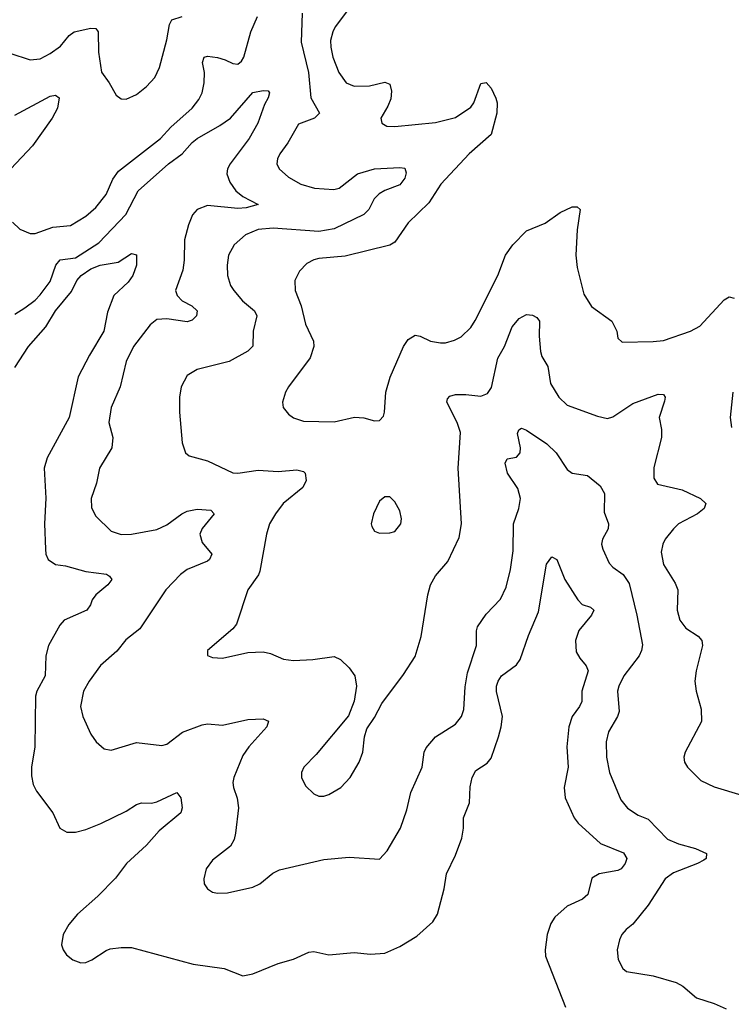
# Model space of a CAD drawing. Header units: inches. Extents: x 1694797 to 1849917, y 907313 to 1017959.
# Tile 434 of 656: x 1746789 to 1749598, y 1001635 to 1005518. Entities that reach past the tile are written whole.
import ezdxf

# ---------------------------------------------------------------- set-up
doc = ezdxf.new("R2010")
doc.units = ezdxf.units.IN
doc.header["$MEASUREMENT"] = 0
doc.layers.add('B7040', color=7, linetype='Continuous')

msp = doc.modelspace()

# ---------------------------------------------------------------- linework, layer by layer
at = {"layer": 'B7040', "color": 5}
for points, elevation in [([(1747903.6, 1005543.6), (1747899.8, 1005430), (1747929.1, 1005310), (1747938.4, 1005210), (1747973.1, 1005150), (1747952.4, 1005130), (1747890, 1005106.9), (1747847.1, 1005032.9), (1747816.1, 1004990), (1747806.3, 1004970), (1747804.2, 1004950), (1747814, 1004930), (1747850, 1004898), (1747899.3, 1004870), (1747953.4, 1004853.4), (1748029, 1004849), (1748050, 1004854.3), (1748122.7, 1004910), (1748190, 1004930.1), (1748290, 1004935.6), (1748310, 1004932.7), (1748314.5, 1004914.5), (1748310, 1004893.2), (1748290, 1004867.4), (1748230, 1004844.9), (1748208.1, 1004831.9), (1748188.7, 1004811.3), (1748167.7, 1004770), (1748147.2, 1004750), (1748030, 1004694.1), (1747970, 1004683.7), (1747790, 1004696.3), (1747730, 1004690.4), (1747681.1, 1004670), (1747636, 1004630), (1747613.8, 1004590), (1747607.9, 1004550), (1747609.1, 1004510), (1747621.5, 1004470), (1747634.9, 1004450), (1747669.2, 1004410), (1747715.6, 1004370), (1747725.5, 1004350), (1747711.3, 1004290), (1747709.2, 1004230.8), (1747690, 1004211.1), (1747616.3, 1004170), (1747490, 1004138.3), (1747450, 1004114.5), (1747427, 1004070), (1747420.3, 1004030), (1747419.5, 1003970), (1747430.4, 1003850), (1747444, 1003810), (1747458, 1003798), (1747530, 1003778.7), (1747630, 1003731.3), (1747650.2, 1003730.2), (1747730, 1003741.9), (1747810, 1003736.6), (1747883.4, 1003743.4), (1747910, 1003737), (1747916.5, 1003730), (1747919.4, 1003700.6), (1747906.5, 1003673.5), (1747829.1, 1003610), (1747798.6, 1003570), (1747775.8, 1003530), (1747763.2, 1003490), (1747736.7, 1003343.3), (1747731.2, 1003328.8), (1747690, 1003269.4), (1747645.3, 1003134.7), (1747630, 1003116), (1747531, 1003030), (1747531.1, 1003011.1), (1747550, 1003003), (1747590, 1003000.4), (1747690, 1003022), (1747750, 1003025.3), (1747779.2, 1003019.2), (1747830, 1002997), (1747870, 1002991.6), (1747945.6, 1002994.4), (1748030, 1003006.4), (1748055.4, 1002995.4), (1748090, 1002962), (1748112.4, 1002930), (1748118.7, 1002890), (1748108.9, 1002831.1), (1748086.7, 1002773.3), (1747959.9, 1002620.1), (1747910.7, 1002570), (1747901.6, 1002550), (1747901.6, 1002530), (1747916.7, 1002496.7), (1747950, 1002464.9), (1747970, 1002456.3), (1747990, 1002456.3), (1748010, 1002463), (1748057, 1002490), (1748093.3, 1002530), (1748129.6, 1002590), (1748143.6, 1002630), (1748149.6, 1002690.4), (1748158.9, 1002721.1), (1748190, 1002766.8), (1748218.8, 1002821.2), (1748304.6, 1002935.4), (1748350, 1003006.8), (1748374.5, 1003085.5), (1748400.3, 1003250), (1748410.7, 1003289.3), (1748430, 1003324.4), (1748478.6, 1003381.4), (1748523.6, 1003476.4), (1748533.6, 1003530), (1748520.4, 1003750), (1748528.5, 1003890), (1748515.8, 1003930), (1748475.1, 1004010), (1748477.4, 1004022.6), (1748486.7, 1004033.3), (1748510, 1004040.2), (1748550, 1004040.6), (1748610, 1004033.4), (1748636.2, 1004043.8), (1748651.7, 1004068.3), (1748675.9, 1004184.1), (1748703.4, 1004230), (1748732.6, 1004307.4), (1748760.5, 1004339.5), (1748790, 1004355.8), (1748813.6, 1004353.6), (1748830, 1004344.2), (1748840.8, 1004330), (1748839.2, 1004270), (1748845.3, 1004210), (1748850.2, 1004190.2), (1748873.8, 1004150), (1748883.8, 1004083.8), (1748917, 1004030), (1748950, 1003998), (1749070, 1003954.3), (1749110, 1003945.7), (1749130, 1003951.6), (1749210, 1004005), (1749310, 1004041.1), (1749330, 1004040.7), (1749336.4, 1004030), (1749334, 1004014), (1749312.9, 1003950), (1749322.4, 1003902.4), (1749322.2, 1003870), (1749291.7, 1003751.7), (1749292, 1003710), (1749307.1, 1003687.1), (1749403.8, 1003663.8), (1749477.1, 1003630), (1749497.1, 1003610), (1749490.5, 1003590), (1749464.9, 1003570), (1749390.3, 1003530), (1749370.3, 1003510), (1749337.7, 1003470), (1749327.7, 1003450), (1749321.8, 1003418.2), (1749330.2, 1003370), (1749376.4, 1003296.4), (1749386.5, 1003270), (1749385, 1003190), (1749394.7, 1003150), (1749418, 1003118), (1749467.6, 1003087.6), (1749482.3, 1003070), (1749484.2, 1003050), (1749459.7, 1002950), (1749454.3, 1002910), (1749459.6, 1002870), (1749478.9, 1002798.9), (1749480.3, 1002750), (1749416.3, 1002630), (1749410.6, 1002610), (1749413.4, 1002590), (1749424.9, 1002570), (1749478.2, 1002518.2), (1749530, 1002493.4), (1749639.9, 1002459.9)], 760), ([(1748079.7, 1005550), (1748034.8, 1005490), (1748024.6, 1005470), (1748016.5, 1005436.5), (1748016.9, 1005410), (1748025.6, 1005370), (1748049.5, 1005309.5), (1748077.6, 1005270), (1748110, 1005256.2), (1748170, 1005257.6), (1748230, 1005272.2), (1748250, 1005263.8), (1748256.9, 1005236.9), (1748254.3, 1005205.7), (1748242.7, 1005177.3), (1748214.4, 1005130), (1748219.1, 1005110), (1748239, 1005099), (1748270, 1005097.8), (1748430, 1005113.2), (1748510, 1005132.9), (1748570, 1005173), (1748582.3, 1005190), (1748610, 1005266.4), (1748630, 1005270.4), (1748650, 1005248.8), (1748668.9, 1005208.9), (1748673.4, 1005190), (1748672.2, 1005150), (1748650, 1005065.4), (1748563.8, 1004990), (1748451.6, 1004870), (1748403.7, 1004796.3), (1748322.6, 1004717.4), (1748270, 1004640.9), (1748250, 1004629.8), (1748074.1, 1004585.9), (1747970, 1004576.8), (1747950, 1004571), (1747923.1, 1004556.9), (1747893.5, 1004526.5), (1747875.3, 1004490), (1747876, 1004450), (1747900.2, 1004390), (1747917.5, 1004317.5), (1747948.8, 1004250), (1747950.3, 1004230), (1747935.2, 1004184.8), (1747850.4, 1004070), (1747838.4, 1004050), (1747826, 1004010), (1747828.8, 1003988.8), (1747850, 1003962), (1747870, 1003948.2), (1747910, 1003934.4), (1748030, 1003932), (1748110.4, 1003950.4), (1748148.1, 1003948.1), (1748190, 1003936), (1748210, 1003938), (1748225.2, 1003954.8), (1748229.2, 1003970), (1748234, 1004050), (1748250.9, 1004109.1), (1748303.9, 1004230), (1748322.3, 1004257.7), (1748350, 1004274), (1748370, 1004270.2), (1748411.1, 1004251.1), (1748450, 1004243.6), (1748470, 1004244.4), (1748506, 1004254), (1748532.3, 1004267.7), (1748570, 1004304.2), (1748587.5, 1004332.5), (1748676.5, 1004510), (1748706.2, 1004590), (1748735.1, 1004630), (1748790, 1004685.3), (1748863.5, 1004716.5), (1748922, 1004758), (1748970, 1004780.3), (1748990, 1004780.4), (1749001.6, 1004770), (1748990.1, 1004689.9), (1748984.7, 1004590), (1748990, 1004540.7), (1749016.1, 1004436.1), (1749046.8, 1004386.8), (1749126.4, 1004330), (1749146, 1004290), (1749150, 1004262), (1749167.1, 1004247.1), (1749290, 1004248.9), (1749330, 1004253.8), (1749437, 1004290), (1749473.7, 1004310), (1749570, 1004413.4), (1749590, 1004424.9), (1749610, 1004420.5)], 780), ([(1746750, 1005386.3), (1746830, 1005360.3), (1746870, 1005363.6), (1746910, 1005384.9), (1746950, 1005414.3), (1746984.1, 1005455.9), (1747003.5, 1005470), (1747070, 1005484.6), (1747090, 1005483.6), (1747098.9, 1005470), (1747100.5, 1005390), (1747111.9, 1005311.9), (1747142.6, 1005270), (1747170, 1005220.7), (1747190, 1005206), (1747210, 1005204.4), (1747250, 1005223.7), (1747290, 1005254.9), (1747323.1, 1005290), (1747340.8, 1005330), (1747370, 1005439.1), (1747379.9, 1005500.1), (1747390, 1005517.7), (1747430, 1005531.3)], 780), ([(1746760.5, 1004720.5), (1746790, 1004692.7), (1746830, 1004675.3), (1746850, 1004674.9), (1746919.6, 1004700.4), (1746990, 1004706.9), (1747050, 1004743.8), (1747090, 1004778.2), (1747130, 1004828.9), (1747156.2, 1004890), (1747178.8, 1004921.2), (1747345.3, 1005050), (1747385.9, 1005094.1), (1747469.8, 1005170), (1747496.6, 1005203.4), (1747509.9, 1005230.1), (1747517.9, 1005270), (1747518.8, 1005310), (1747510.9, 1005350), (1747517, 1005370), (1747530, 1005374.7), (1747570, 1005368.8), (1747600.5, 1005360.5), (1747630, 1005345.6), (1747650, 1005342.4), (1747665.3, 1005354.7), (1747674.1, 1005370), (1747701, 1005470), (1747728.4, 1005531.6)], 760), ([(1746770, 1004356.4), (1746810, 1004381.7), (1746850, 1004411.6), (1746870, 1004432.9), (1746910, 1004486.3), (1746932.2, 1004550), (1746949.2, 1004570.8), (1747010, 1004579.3), (1747101.7, 1004638.3), (1747207.5, 1004750), (1747256.4, 1004843.6), (1747376.7, 1004950), (1747430.3, 1004989.7), (1747470, 1005033.6), (1747490, 1005050.1), (1747579.3, 1005100.7), (1747621.5, 1005130), (1747710, 1005231.3), (1747750, 1005239.5), (1747770, 1005238), (1747775.3, 1005230), (1747770.3, 1005210.3), (1747755.9, 1005184.1), (1747729.3, 1005110), (1747694.8, 1005050), (1747619.8, 1004950), (1747609.4, 1004930), (1747607, 1004910), (1747618.1, 1004878.1), (1747642.8, 1004842.8), (1747670, 1004820.8), (1747730.6, 1004790), (1747683.6, 1004776.4), (1747650, 1004774.2), (1747530, 1004785.6), (1747490.3, 1004770), (1747471.2, 1004748.8), (1747455.7, 1004710), (1747440.1, 1004650), (1747438.6, 1004570), (1747432.7, 1004530), (1747403.8, 1004450), (1747410.2, 1004430), (1747430, 1004410.2), (1747468.5, 1004390), (1747490.2, 1004370), (1747486.5, 1004350), (1747470, 1004333.5), (1747450, 1004326.3), (1747370, 1004339), (1747330, 1004336.2), (1747304.6, 1004315.4), (1747238.7, 1004230), (1747209.4, 1004170), (1747185.8, 1004070), (1747150, 1003989), (1747141.3, 1003930), (1747156.2, 1003870), (1747152.4, 1003830), (1747103.6, 1003750), (1747092.7, 1003690), (1747071.7, 1003630), (1747073.1, 1003593.1), (1747090, 1003560.5), (1747150, 1003501.3), (1747190, 1003487.8), (1747230, 1003489.1), (1747330, 1003507.6), (1747370, 1003526.8), (1747428.7, 1003570), (1747450, 1003579.5), (1747490, 1003587.3), (1747543.4, 1003583.4), (1747556.4, 1003570), (1747508.8, 1003511.2), (1747500.7, 1003490), (1747510, 1003457.1), (1747547, 1003410), (1747538.9, 1003390), (1747530, 1003383.5), (1747450.1, 1003349.9), (1747424.5, 1003330), (1747366.5, 1003270), (1747263.5, 1003116.5), (1747208, 1003072), (1747172.5, 1003027.5), (1747108.6, 1002971.4), (1747063.6, 1002910), (1747041.5, 1002870), (1747029.2, 1002810), (1747038.3, 1002770), (1747070, 1002700.7), (1747090.5, 1002670), (1747123.1, 1002643.1), (1747150, 1002637.6), (1747250, 1002667.8), (1747350, 1002655.6), (1747370, 1002661.3), (1747431.5, 1002708.5), (1747510, 1002737.7), (1747530, 1002740.7), (1747590, 1002736.1), (1747690, 1002758.2), (1747750, 1002761.1), (1747771.7, 1002751.7), (1747764.2, 1002730), (1747693.9, 1002650), (1747670, 1002616.1), (1747634.4, 1002530), (1747630.2, 1002510), (1747632.7, 1002490), (1747647.7, 1002447.7), (1747653.4, 1002410), (1747640.9, 1002310), (1747635.3, 1002284.7), (1747621.1, 1002258.9), (1747550, 1002203.7), (1747525.5, 1002170), (1747516.3, 1002130), (1747517.3, 1002110), (1747530.5, 1002090.5), (1747550, 1002077.3), (1747570, 1002073.4), (1747610, 1002074.9), (1747710, 1002097), (1747737, 1002110), (1747787.7, 1002152.3), (1747814.9, 1002165.1), (1747990, 1002205.8), (1748090, 1002215.6), (1748210, 1002207.7), (1748239.4, 1002240.6), (1748292.6, 1002330), (1748317.3, 1002402.7), (1748333.3, 1002470), (1748378, 1002570), (1748385.6, 1002630), (1748393.8, 1002646.2), (1748430, 1002690.3), (1748510, 1002740.4), (1748533.7, 1002770), (1748542.2, 1002797.8), (1748547.2, 1002887.2), (1748557, 1002943), (1748592.2, 1003050), (1748591.8, 1003108.2), (1748595.9, 1003124.1), (1748630, 1003174), (1748687.4, 1003232.6), (1748710, 1003280.7), (1748726, 1003350), (1748736.6, 1003423.4), (1748738.4, 1003530), (1748759.5, 1003590), (1748765.5, 1003630), (1748755, 1003670), (1748715.1, 1003730), (1748705.1, 1003770), (1748713.8, 1003786.2), (1748750, 1003792.7), (1748764.2, 1003810), (1748765.4, 1003830), (1748754, 1003886), (1748759.5, 1003900.5), (1748770, 1003908), (1748790, 1003898.9), (1748870, 1003845.2), (1748906.2, 1003810), (1748950, 1003744), (1748970, 1003730.3), (1749030, 1003720.8), (1749080, 1003680), (1749098, 1003650), (1749096.6, 1003576.6), (1749113.8, 1003530), (1749111.5, 1003510), (1749089.2, 1003470), (1749085.8, 1003450), (1749090.9, 1003430), (1749115.5, 1003375.5), (1749130, 1003359.7), (1749171.2, 1003330), (1749195, 1003295), (1749225.2, 1003170), (1749247.1, 1003052.9), (1749243.9, 1003030), (1749234.4, 1003010), (1749173.7, 1002930), (1749154.3, 1002890), (1749149.4, 1002870), (1749155.2, 1002790), (1749149.2, 1002770), (1749113.8, 1002710), (1749104.5, 1002670), (1749105.8, 1002610), (1749117.5, 1002550), (1749162.1, 1002442.1), (1749188.8, 1002408.8), (1749230, 1002381.5), (1749270, 1002365.7), (1749346.4, 1002286.4), (1749390, 1002268.5), (1749457.3, 1002250), (1749500.5, 1002230), (1749499.3, 1002210), (1749490, 1002204), (1749464.9, 1002190), (1749370, 1002153.3), (1749337.6, 1002130), (1749270, 1002025.6), (1749210, 1001951.2), (1749183.1, 1001930), (1749166.3, 1001910), (1749156.9, 1001890), (1749147.7, 1001850), (1749151.5, 1001811.5), (1749170, 1001776.3), (1749184.8, 1001764.8), (1749290, 1001747.8), (1749381.1, 1001721.1), (1749406.5, 1001706.5), (1749460.6, 1001660.6), (1749530, 1001638.6), (1749577.3, 1001617.3)], 740), ([(1746770, 1005142.1), (1746910, 1005216.5), (1746930, 1005221.1), (1746944.4, 1005210), (1746938.2, 1005170), (1746916.8, 1005130), (1746839.5, 1005020.5), (1746754.6, 1004930)], 760), ([(1746770, 1004147.1), (1746824.4, 1004230), (1746892.8, 1004307.2), (1746930, 1004370.1), (1746993.3, 1004446.7), (1747014.9, 1004490), (1747031.5, 1004510), (1747070, 1004535.5), (1747106.3, 1004550), (1747177.3, 1004562.7), (1747230, 1004596.3), (1747250.4, 1004590.4), (1747250.2, 1004550.3), (1747235.3, 1004510), (1747217.2, 1004482.8), (1747161.3, 1004430), (1747135.6, 1004364.4), (1747121.1, 1004290), (1747064.2, 1004195.7), (1747019.8, 1004110), (1746984.3, 1003950), (1746898, 1003790), (1746886, 1003750), (1746891.8, 1003631.8), (1746887.2, 1003530), (1746891.4, 1003430), (1746892.7, 1003410), (1746901.7, 1003390), (1746930.2, 1003370.2), (1746970, 1003364.3), (1747050, 1003342.6), (1747132.1, 1003332.1), (1747144, 1003324), (1747153, 1003310), (1747137.4, 1003290), (1747089.1, 1003250), (1747075.2, 1003230), (1747069.2, 1003210), (1747054, 1003190), (1746964.7, 1003150), (1746947.2, 1003130), (1746902.9, 1003050), (1746892, 1003010), (1746890.2, 1002930), (1746857.1, 1002870), (1746851.8, 1002850), (1746849.3, 1002650), (1746836.2, 1002570), (1746835.8, 1002535.8), (1746842.7, 1002502.6), (1746855.6, 1002475.6), (1746919.5, 1002390), (1746948, 1002330), (1746974.7, 1002314.7), (1747010, 1002313.6), (1747050, 1002324.6), (1747110, 1002348), (1747210, 1002396.6), (1747250, 1002422.8), (1747270, 1002429.2), (1747310, 1002428.6), (1747330, 1002433.7), (1747410, 1002470.4), (1747424.9, 1002450), (1747430.4, 1002410), (1747424.9, 1002390), (1747340.1, 1002319.9), (1747290, 1002263.2), (1747211.2, 1002190), (1747167.9, 1002132.1), (1747098.1, 1002061.9), (1747017.6, 1001990), (1746982.6, 1001950), (1746961.1, 1001910), (1746954.6, 1001870), (1746960.3, 1001850), (1746973.4, 1001830), (1746998.4, 1001810), (1747030, 1001799.1), (1747050, 1001799.7), (1747073.6, 1001810), (1747130, 1001847.6), (1747146.7, 1001853.3), (1747190, 1001859.1), (1747230, 1001858.6), (1747473.6, 1001793.6), (1747595.9, 1001775.9), (1747670, 1001747.7), (1747710, 1001754.9), (1747810, 1001796.5), (1747870, 1001813.7), (1747930, 1001840.4), (1747950, 1001843.8), (1748010, 1001830.4), (1748110, 1001839.5), (1748173.4, 1001833.4), (1748230, 1001837.4), (1748290, 1001862.8), (1748356.3, 1001903.7), (1748419.8, 1001960.2), (1748438.8, 1001990), (1748464.5, 1002090), (1748473.7, 1002150), (1748510, 1002223.1), (1748533.8, 1002290), (1748540.8, 1002330), (1748541.4, 1002370), (1748564.8, 1002430), (1748567.1, 1002492.9), (1748574.6, 1002530), (1748590, 1002557.8), (1748634.1, 1002585.9), (1748650, 1002605.7), (1748678.6, 1002690), (1748689.9, 1002730), (1748694.3, 1002770), (1748670.9, 1002869.1), (1748671, 1002890), (1748677.7, 1002910), (1748691.5, 1002930), (1748750, 1002973.7), (1748765, 1002995), (1748798, 1003090), (1748837, 1003183), (1748868.7, 1003371.3), (1748890, 1003400.5), (1748908.8, 1003388.8), (1748941.3, 1003310), (1748992, 1003230), (1749010, 1003212), (1749042, 1003202), (1749055.6, 1003190), (1749046.2, 1003170), (1748995.8, 1003110), (1748982.5, 1003070), (1748985.7, 1003025.7), (1748999.7, 1002999.7), (1749024.7, 1002970), (1749033.4, 1002950), (1749008.6, 1002870), (1749008.2, 1002830), (1748999.2, 1002810), (1748970.1, 1002770), (1748956.4, 1002730), (1748949.5, 1002650), (1748953.5, 1002570), (1748939, 1002490), (1748942.8, 1002450), (1748978.3, 1002370), (1748993.1, 1002350), (1749081.2, 1002270), (1749173.2, 1002233.2), (1749185.9, 1002210), (1749179.8, 1002190), (1749163.6, 1002170), (1749150, 1002163), (1749077.1, 1002150), (1749047.9, 1002132.1), (1749032.4, 1002067.6), (1749010.4, 1002050), (1748950, 1002022.6), (1748901.5, 1001978.5), (1748886.2, 1001953.8), (1748871.6, 1001910), (1748863, 1001850), (1748864.6, 1001824.6), (1748944.2, 1001624.2)], 720), ([(1749604.6, 1004050), (1749593.7, 1003950), (1749599.3, 1003910)], 780)]:
    msp.add_lwpolyline(points, dxfattribs=dict(at, elevation=elevation))
at = {"layer": 'B7040', "color": 5, "elevation": 780}
msp.add_lwpolyline([(1748250, 1003637.2), (1748230, 1003637.2), (1748210, 1003619), (1748186, 1003570), (1748176.3, 1003530), (1748179.1, 1003519.1), (1748190, 1003501), (1748210, 1003493.4), (1748250, 1003494.9), (1748270, 1003500.5), (1748293.3, 1003530), (1748296.3, 1003550), (1748290, 1003582), (1748270, 1003617.2)], close=True, dxfattribs=at)

doc.saveas('drawing.dxf')
